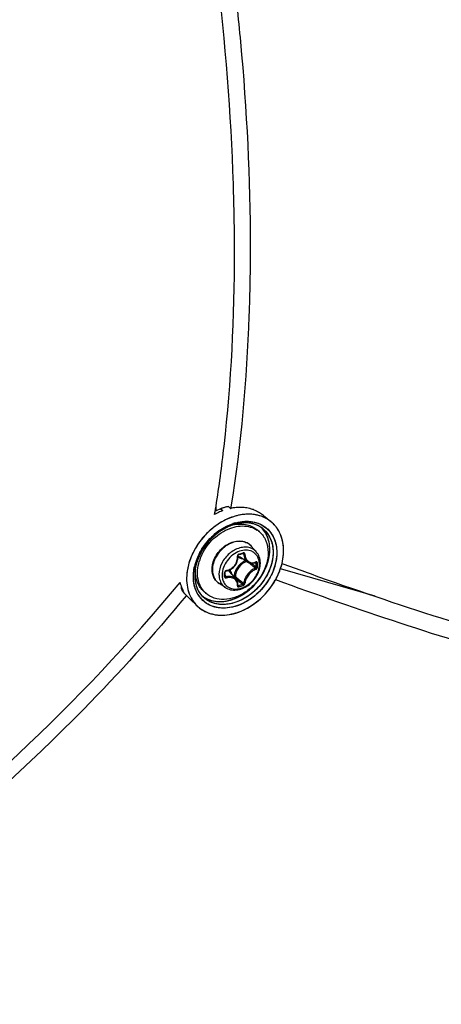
# Model space of a CAD drawing. Header units: millimetres. Extents: x 0 to 420, y 0 to 297.
# Tile 402 of 514: x 371.62 to 376.28, y 188.93 to 199.8. Entities that reach past the tile are written whole.
import ezdxf

# ---------------------------------------------------------------- set-up
doc = ezdxf.new("R2010")
doc.units = ezdxf.units.MM
doc.header["$LTSCALE"] = 23.1
doc.layers.get('0').update_dxf_attribs({"linetype": 'CONTINUOUS'})

msp = doc.modelspace()

# ---------------------------------------------------------------- linework, layer by layer
at = {"color": 7, "linetype": 'Continuous'}
for p, q in [((373.7903, 194.3782), (373.7903, 194.4289)), ((373.841, 194.4004), (373.7903, 194.3782)), ((373.841, 194.4004), (373.8655, 194.3802)), ((373.9276, 194.4254), (373.9521, 194.4052)), ((373.9541, 194.4209), (373.9514, 194.4053)), ((373.9544, 194.4204), (373.9519, 194.4048)), ((373.9521, 194.4052), (373.9531, 194.4054)), ((373.9531, 194.4054), (373.9521, 194.4052)), ((373.9531, 194.4054), (373.9521, 194.4052)), ((373.7754, 194.3388), (373.7814, 194.3742)), ((373.7759, 194.3381), (373.7817, 194.3737)), ((373.7903, 194.3782), (373.7814, 194.3742)), ((374.3131, 194.3253), (374.3954, 194.2596)), ((373.9846, 194.2244), (373.9853, 194.2246)), ((373.9846, 194.2243), (373.9853, 194.2245)), ((373.99, 194.2405), (373.9908, 194.2407)), ((373.9908, 194.2407), (373.9912, 194.2408)), ((373.9967, 194.2286), (373.9944, 194.2278)), ((373.9967, 194.2286), (373.9944, 194.2279)), ((373.7137, 194.1522), (373.7132, 194.1517)), ((373.8361, 194.1656), (373.8464, 194.1724)), ((374.2707, 194.145), (374.2457, 194.1667)), ((374.2356, 193.9251), (374.1802, 193.9876)), ((374.0405, 193.8938), (374.0554, 193.8979)), ((374.1417, 193.8113), (374.0488, 193.8689)), ((374.0522, 193.932), (374.0519, 193.9319)), ((374.0522, 193.932), (374.0519, 193.9319)), ((374.0847, 193.9065), (374.0959, 193.9005)), ((373.5556, 193.7713), (373.5558, 193.7723)), ((374.182, 193.7989), (374.1843, 193.7969)), ((374.2255, 193.8071), (374.2325, 193.8033)), ((374.2293, 193.8089), (374.2284, 193.8082)), ((374.2284, 193.8082), (374.2297, 193.8086)), ((374.2297, 193.8086), (374.2303, 193.8087)), ((374.5192, 193.7968), (374.5192, 193.7969)), ((373.5614, 193.7362), (373.561, 193.7332)), ((373.562, 193.7359), (373.562, 193.7362)), ((373.5623, 193.7359), (373.5623, 193.7363)), ((373.8923, 193.6842), (373.8922, 193.7029)), ((373.8922, 193.6556), (373.8923, 193.6791)), ((373.8923, 193.6791), (373.8923, 193.6842)), ((373.8923, 193.6625), (373.9016, 193.6501)), ((374.0138, 193.6225), (373.9438, 193.7058)), ((373.9908, 193.6552), (373.9872, 193.6542)), ((374.0005, 193.6384), (374.0161, 193.6251)), ((375.548, 193.4339), (374.5009, 193.7361)), ((373.4068, 193.5451), (373.405, 193.5191)), ((373.8942, 193.5308), (373.8244, 193.5767)), ((374.0161, 193.6251), (374.0339, 193.6101)), ((374.0317, 193.5543), (374.0326, 193.5534)), ((374.0324, 193.5613), (374.0384, 193.5531)), ((374.0324, 193.5613), (374.0351, 193.5576)), ((374.0326, 193.5534), (374.0335, 193.5529)), ((374.4523, 193.6145), (374.4472, 193.6163)), ((374.4524, 193.6143), (374.4473, 193.6162)), ((373.405, 193.5191), (373.4286, 193.497)), ((373.4213, 193.4921), (373.4208, 193.4928)), ((373.4214, 193.4921), (373.4209, 193.4929)), ((373.4282, 193.4978), (373.4286, 193.497)), ((373.4282, 193.4977), (373.4286, 193.497)), ((373.4483, 193.4566), (373.4719, 193.4345)), ((373.4628, 193.4421), (373.4601, 193.4389)), ((373.4629, 193.442), (373.4603, 193.4388)), ((373.497, 193.4083), (373.4719, 193.4345)), ((373.6815, 193.4647), (373.6565, 193.4863)), ((373.497, 193.4083), (373.586, 193.3249)), ((373.5896, 193.3216), (373.5903, 193.321)), ((373.5896, 193.3215), (373.5903, 193.3209))]:
    msp.add_line(p, q, dxfattribs=at)
for points in [[(373.903, 193.7143), (373.9127, 193.7162), (373.9253, 193.7197), (373.9377, 193.7243), (373.9497, 193.73), (373.9612, 193.7368), (373.9721, 193.7445), (373.9823, 193.7532), (373.9918, 193.7626), (374.0005, 193.7729), (374.0082, 193.7838), (374.015, 193.7952), (374.0207, 193.8072), (374.0254, 193.8195), (374.0289, 193.8321), (374.0313, 193.8449), (374.0325, 193.8578), (374.0326, 193.8707)], [(374.0326, 193.8707), (374.0317, 193.8812), (374.0318, 193.8826), (374.032, 193.8842), (374.0325, 193.8857), (374.0331, 193.8872), (374.034, 193.8887), (374.035, 193.89), (374.0361, 193.8912), (374.0373, 193.8922), (374.0386, 193.893), (374.04, 193.8936), (374.0405, 193.8938)], [(374.0554, 193.8979), (374.0642, 193.9004), (374.073, 193.903), (374.0879, 193.9074)], [(374.0879, 193.9074), (374.0885, 193.9076), (374.0895, 193.9077), (374.0904, 193.9076), (374.0912, 193.9074), (374.0915, 193.9073)], [(374.1416, 193.8114), (374.1453, 193.8092), (374.1537, 193.8051), (374.1626, 193.802), (374.1718, 193.8), (374.1813, 193.7989)], [(374.1813, 193.7989), (374.1911, 193.7989), (374.201, 193.8), (374.211, 193.8021), (374.221, 193.8052), (374.2284, 193.8082)], [(373.8922, 193.7029), (373.8922, 193.7037), (373.8925, 193.705), (373.893, 193.7064), (373.8937, 193.7078), (373.8946, 193.7091), (373.8957, 193.7104), (373.8969, 193.7115), (373.8983, 193.7124), (373.8997, 193.7132), (373.9011, 193.7138), (373.9026, 193.7142), (373.903, 193.7143)], [(373.8929, 193.6532), (373.8926, 193.6537), (373.8923, 193.6544), (373.8922, 193.6552), (373.8922, 193.6556)], [(374.0271, 193.6), (374.0233, 193.6084), (374.0186, 193.6162), (374.0139, 193.6224)], [(374.0317, 193.5551), (374.0325, 193.5623), (374.0327, 193.5722), (374.0318, 193.5818), (374.0299, 193.5911), (374.0271, 193.6)], [(374.0317, 193.5542), (374.0317, 193.5542), (374.0317, 193.5541), (374.0317, 193.5542), (374.0317, 193.5546), (374.0317, 193.5551)]]:
    msp.add_lwpolyline(points, dxfattribs=at)
for centre, radius, start, end in [((359.6362, 196.6581), 14.3288, 350.82654, 351.04884), ((374.0602, 193.8092), 0.6305, 108.95389, 110.34495), ((374.056, 193.8213), 0.6177, 107.54389, 108.95409), ((374.0521, 193.8338), 0.6045, 106.11321, 107.54385), ((374.0485, 193.8464), 0.5915, 104.66174, 106.1133), ((374.0452, 193.8588), 0.5786, 103.18877, 104.66168), ((374.0422, 193.8715), 0.5656, 101.69342, 103.18896), ((374.0632, 193.8692), 0.5474, 98.97338, 101.60248), ((374.0632, 193.8693), 0.5473, 98.97336, 101.60411), ((374.0604, 193.8869), 0.5295, 96.68885, 98.9718), ((374.0604, 193.8869), 0.5294, 96.68859, 98.97178), ((374.0582, 193.9065), 0.5098, 93.83181, 96.69279), ((374.0568, 193.9269), 0.4893, 91.47375, 93.8283), ((374.0568, 193.9269), 0.4893, 91.47363, 93.82851), ((374.0563, 193.946), 0.4702, 88.36668, 91.47661), ((374.0567, 193.9629), 0.4533, 85.9726, 88.36178), ((374.058, 193.9796), 0.4366, 82.54847, 85.97843), ((374.06, 193.9952), 0.4208, 80.19663, 82.54105), ((374.0623, 194.0088), 0.407, 76.21093, 80.20309), ((374.0651, 194.0203), 0.3952, 74.16715, 76.20089), ((374.0695, 194.0351), 0.3798, 67.92227, 74.19358), ((374.1141, 193.7211), 0.7045, 116.31565, 118.73655), ((374.1067, 193.7361), 0.6879, 114.68957, 116.31309), ((374.0946, 193.7629), 0.6585, 110.36009, 114.71119), ((373.9842, 193.8959), 0.5414, 59.30364, 65.09671), ((374.0028, 193.9281), 0.5043, 58.49164, 59.24537), ((374.0073, 193.9355), 0.4956, 57.72279, 58.49169), ((374.1669, 193.9669), 0.3717, 66.70874, 67.7143), ((374.137, 193.7354), 0.5128, 107.21224, 110.38524), ((374.1393, 193.7305), 0.5181, 109.0704, 110.43081), ((374.1346, 193.7428), 0.505, 106.88375, 109.0217), ((374.1341, 193.7455), 0.5023, 107.31696, 109.07263), ((374.1502, 193.7285), 0.5364, 107.2419, 108.75764), ((374.1295, 193.7602), 0.4869, 106.11325, 107.31421), ((374.1322, 193.7505), 0.4969, 106.09972, 107.20173), ((374.0655, 193.8246), 0.408, 100.97236, 101.34752), ((374.1315, 193.7528), 0.4945, 106.06173, 106.87921), ((374.0647, 193.8288), 0.4037, 99.98813, 100.97343), ((374.1448, 193.7462), 0.518, 106.11336, 107.38578), ((374.128, 193.7652), 0.4817, 105.9539, 106.11066), ((374.1297, 193.7591), 0.488, 105.11803, 106.06203), ((374.1273, 193.7677), 0.4791, 105.11313, 105.95451), ((374.1294, 193.7603), 0.4867, 104.83782, 105.82661), ((374.128, 193.7654), 0.4814, 104.29817, 105.11776), ((374.1265, 193.7706), 0.4761, 104.81712, 105.11256), ((374.1217, 193.7918), 0.4543, 97.79946, 104.90926), ((374.1245, 193.7786), 0.4678, 102.17354, 104.82413), ((374.1253, 193.7763), 0.4702, 102.20598, 104.30323), ((374.1195, 193.8043), 0.4416, 97.02561, 102.2393), ((374.1199, 193.8003), 0.4456, 97.72424, 102.18987), ((374.1158, 193.8313), 0.4143, 94.73186, 97.73086), ((374.1174, 193.8178), 0.4279, 96.96922, 97.69949), ((374.1152, 193.8372), 0.4084, 93.52504, 96.99907), ((374.1161, 193.8282), 0.4175, 94.7478, 96.97546), ((374.1138, 193.8573), 0.3883, 88.61528, 94.76342), ((374.1151, 193.8405), 0.4051, 93.53633, 94.74277), ((374.114, 193.8618), 0.3838, 88.61941, 93.56762), ((374.1138, 193.8629), 0.3827, 87.98349, 93.5437), ((374.1141, 193.8782), 0.3673, 87.95913, 88.58408), ((374.1143, 193.884), 0.3616, 84.94771, 88.58318), ((374.1145, 193.8872), 0.3584, 84.9412, 87.96883), ((374.1145, 193.8877), 0.3579, 84.14986, 87.9618), ((374.1153, 193.8964), 0.3491, 84.13136, 84.93123), ((374.1167, 193.9089), 0.3366, 78.44528, 84.97884), ((374.1169, 193.9106), 0.3348, 78.43091, 84.164), ((374.1171, 193.9116), 0.3339, 77.96562, 84.17412), ((374.1194, 193.9235), 0.3217, 77.91771, 78.39418), ((374.1211, 193.9317), 0.3134, 74.42201, 78.40695), ((374.121, 193.9308), 0.3143, 74.44279, 77.92903), ((374.1215, 193.9331), 0.3119, 73.90672, 77.93425), ((374.1229, 193.9379), 0.3069, 73.90758, 74.4307), ((374.125, 193.9454), 0.2991, 66.87109, 74.43713), ((374.1254, 193.9466), 0.2979, 66.58429, 73.91867), ((374.1257, 193.9471), 0.2972, 66.85955, 73.93455), ((374.1286, 193.9543), 0.2895, 66.54335, 66.82561), ((374.1295, 193.9564), 0.2872, 63.20249, 66.83908), ((374.1295, 193.9563), 0.2874, 63.86204, 66.55225), ((374.1299, 193.9573), 0.2863, 63.18545, 66.54887), ((374.131, 193.9594), 0.2839, 62.93266, 63.85828), ((374.1314, 193.9602), 0.283, 62.92109, 63.17919), ((374.1354, 193.9678), 0.2744, 51.44966, 62.96675), ((374.1356, 193.968), 0.2742, 51.45353, 62.98167), ((374.0926, 193.9901), 0.2837, 42.65384, 45.69266), ((374.093, 193.9905), 0.2832, 42.60211, 45.71581), ((374.0917, 193.9893), 0.2849, 42.00251, 42.65523), ((374.0921, 193.9897), 0.2844, 41.99977, 42.60766), ((374.0921, 193.9897), 0.2844, 41.99938, 42.60345), ((374.0892, 193.9872), 0.2882, 34.71844, 41.98672), ((374.1265, 193.9579), 0.2877, 34.74605, 51.27615), ((374.1783, 193.9879), 0.3478, 49.06362, 51.38133), ((374.1785, 193.988), 0.3475, 49.43387, 51.39061), ((374.1786, 193.9881), 0.3474, 49.4293, 51.38417), ((374.1788, 193.9883), 0.3471, 49.06201, 49.42875), ((374.179, 193.9886), 0.3468, 48.36292, 49.43332), ((374.178, 193.9875), 0.3483, 44.96524, 49.05918), ((374.1787, 193.9882), 0.3473, 48.3608, 49.06306), ((374.1769, 193.9864), 0.3498, 41.21829, 48.34923), ((374.1782, 193.9877), 0.348, 44.96154, 48.35842), ((374.1761, 193.9857), 0.3509, 41.90395, 44.96067), ((374.1763, 193.9858), 0.3507, 41.9065, 44.96465), ((374.1736, 193.9834), 0.3543, 37.77973, 41.90292), ((374.1748, 193.9844), 0.3527, 41.22612, 41.90576), ((374.1738, 193.9836), 0.354, 39.52411, 41.22544), ((374.1739, 193.9837), 0.3538, 39.52175, 41.22413), ((374.1704, 193.9809), 0.3583, 34.72676, 39.51368), ((374.1723, 193.9823), 0.356, 37.78559, 39.52394), ((374.1706, 193.9811), 0.3581, 35.68385, 37.78205), ((374.1702, 193.9808), 0.3586, 35.24001, 37.78436), ((374.169, 193.9799), 0.36, 35.23776, 35.68506), ((374.1681, 193.9793), 0.3612, 34.73195, 35.23773), ((374.1687, 193.9797), 0.3604, 34.72691, 35.24162), ((374.1618, 193.975), 0.3688, 29.51432, 34.7143), ((374.1672, 193.9786), 0.3623, 34.16445, 34.73339), ((374.1678, 193.979), 0.3616, 34.16025, 34.72678), ((374.1614, 193.9748), 0.3692, 29.51431, 34.14524), ((374.1664, 193.9781), 0.3632, 33.67121, 34.16448), ((374.2337, 193.5819), 0.7065, 132.39492, 148.85272), ((374.2343, 193.5815), 0.7072, 133.37193, 148.60655), ((374.2299, 193.5857), 0.7011, 132.45199, 133.35067), ((374.2144, 193.6036), 0.6774, 122.90423, 132.4274), ((374.2232, 193.5933), 0.6909, 130.90081, 132.28464), ((374.2137, 193.6046), 0.6763, 123.94122, 130.92047), ((374.1043, 193.9528), 0.2542, 49.1138, 56.51182), ((374.065, 193.8855), 0.1539, 50.53518, 52.38989), ((374.0652, 193.8857), 0.1537, 47.20358, 50.53486), ((374.0646, 193.8852), 0.1545, 41.53019, 47.1948), ((374.1918, 193.5915), 0.731, 158.19173, 158.5612), ((374.1963, 193.5897), 0.7359, 157.47069, 158.15358), ((374.1966, 193.5896), 0.7362, 157.55088, 158.15746), ((374.2117, 193.5832), 0.7526, 153.66759, 157.53994), ((374.1566, 193.6218), 0.6194, 158.58314, 159.04535), ((374.1724, 193.6154), 0.6365, 155.97088, 158.95168), ((374.1717, 193.616), 0.6356, 155.94053, 158.90188), ((374.1679, 193.6172), 0.6316, 156.17256, 158.57634), ((374.1574, 193.6285), 0.6065, 155.31245, 159.59727), ((374.1519, 193.6309), 0.6004, 155.32834, 159.63108), ((374.1566, 193.629), 0.6055, 155.35519, 159.55834), ((374.1881, 193.6083), 0.6537, 153.26295, 156.17075), ((374.1851, 193.6098), 0.6504, 155.05771, 155.97877), ((374.1803, 193.6122), 0.645, 154.6479, 155.94544), ((374.1892, 193.6079), 0.6549, 154.55997, 155.05823), ((374.1834, 193.6108), 0.6484, 153.67747, 154.64832), ((374.194, 193.6056), 0.6602, 153.25461, 154.55894), ((374.1866, 193.6092), 0.652, 153.18809, 153.67746), ((374.2015, 193.6018), 0.6686, 151.21134, 153.25338), ((374.1971, 193.6038), 0.6637, 151.20791, 153.18386), ((374.0951, 193.6727), 0.5108, 159.68136, 163.43785), ((374.1682, 193.6238), 0.6182, 153.67667, 155.36641), ((374.1721, 193.6217), 0.6227, 153.68606, 155.34026), ((374.1754, 193.6204), 0.6262, 153.70832, 155.32848), ((374.1852, 193.6153), 0.6372, 151.52143, 153.68459), ((374.184, 193.6161), 0.6358, 151.56353, 153.7075), ((374.1786, 193.6186), 0.6299, 151.50629, 153.67176), ((374.2132, 193.5949), 0.6822, 148.64734, 151.20639), ((374.2086, 193.5979), 0.6767, 148.91513, 151.21155), ((374.0961, 193.9452), 0.0898, 224.14979, 225.13489), ((374.0963, 193.9455), 0.0901, 225.16768, 238.19258), ((373.5105, 195.8333), 2.0045, 285.39308, 286.80749), ((374.1313, 193.702), 0.2433, 109.03843, 109.22932), ((374.0938, 193.6399), 0.5541, 166.34963, 168.42906), ((374.125, 193.6321), 0.5862, 161.83572, 166.32891), ((374.1203, 193.6337), 0.5813, 161.7466, 166.30499), ((374.1345, 193.6297), 0.596, 158.99976, 166.16237), ((374.1475, 193.625), 0.6098, 160.89228, 161.8603), ((374.15, 193.624), 0.6125, 158.95151, 161.75789), ((374.1578, 193.6214), 0.6207, 158.90447, 160.88953), ((374.1417, 193.6347), 0.5895, 159.57126, 160.51161), ((374.211, 193.6256), 0.2113, 135.09832, 148.10442), ((374.1973, 193.6435), 0.202, 114.0645, 126.40526), ((366.0447, 184.2372), 12.5417, 49.56104, 49.72441), ((366.7798, 185.0986), 11.4092, 49.26308, 49.56466), ((366.2012, 184.3006), 12.4061, 49.65654, 49.94798), ((374.1869, 193.9116), 0.1071, 290.31697, 292.26307), ((374.1857, 193.9146), 0.1103, 292.2624, 294.07545), ((372.7673, 193.7796), 1.4654, 0.00233, 0.92882), ((372.8159, 193.7796), 1.4168, 359.05537, 0.00295), ((372.769, 193.7787), 1.4783, 0.0024, 0.92888), ((372.8181, 193.7787), 1.4292, 359.05547, 0.00301), ((374.0425, 193.6596), 0.4871, 171.3041, 173.56741), ((374.0332, 193.6605), 0.4778, 172.64471, 173.57162), ((374.0409, 193.6596), 0.4855, 172.51311, 173.56995), ((374.044, 193.6591), 0.4886, 170.97368, 172.64114), ((374.0509, 193.6583), 0.4956, 170.96244, 172.51148), ((373.959, 193.7139), 0.3976, 177.20485, 179.98879), ((373.9695, 193.7135), 0.4081, 176.86051, 177.21548), ((371.745, 193.6743), 2.1407, 0.00233, 0.64253), ((371.825, 193.6743), 2.0607, 359.34524, 0.00194), ((373.8895, 193.6556), 0.00271, 351.60329, 359.32144), ((373.9084, 193.6985), 0.0216, 99.06376, 106.76369), ((373.8748, 193.6479), 0.0902, 40.02572, 53.88647), ((373.8596, 193.6475), 0.1114, 16.50857, 23.3442), ((381.6567, 202.7394), 11.8794, 229.89404, 230.16205), ((373.7673, 193.9947), 0.7785, 330.51232, 333.67169), ((373.7666, 193.9951), 0.7793, 330.51223, 333.32698), ((373.776, 193.9903), 0.7688, 333.03735, 333.33657), ((373.7776, 193.9895), 0.767, 333.33655, 333.68263), ((373.779, 193.9888), 0.7653, 333.33401, 333.67764), ((373.7812, 193.9877), 0.7629, 333.67772, 333.98992), ((373.787, 193.9849), 0.7565, 333.67652, 336.5845), ((373.7798, 193.9884), 0.7645, 333.67993, 333.98757), ((373.7885, 193.9842), 0.7548, 333.98554, 336.58777), ((373.7821, 193.9873), 0.762, 333.98758, 334.25893), ((373.8054, 193.6964), 0.4268, 194.79108, 196.49377), ((373.7958, 193.6935), 0.4168, 196.49137, 199.11174), ((373.7958, 193.6935), 0.4167, 196.49124, 199.11198), ((373.7871, 193.6905), 0.4075, 199.1151, 200.94263), ((373.7806, 193.688), 0.4006, 200.93755, 202.45476), ((373.7725, 193.6847), 0.3918, 202.45022, 205.24081), ((381.1468, 202.0317), 11.0235, 229.81565, 230.16603), ((373.6636, 194.9402), 1.4368, 285.12112, 287.07727), ((373.6642, 194.9383), 1.4495, 285.13021, 287.08635), ((380.7083, 201.6022), 10.3986, 230.16047, 230.51372), ((373.7304, 193.6974), 0.371, 208.72649, 210.70742), ((373.7259, 193.6947), 0.3658, 210.70754, 212.70711), ((373.7251, 193.6942), 0.3648, 210.70555, 213.50232), ((373.7615, 193.6794), 0.3796, 205.23839, 208.59709), ((373.7614, 193.6794), 0.3795, 205.23836, 208.59632), ((373.7229, 193.6929), 0.3623, 212.70922, 213.50669), ((373.721, 193.6916), 0.36, 213.64571, 214.72641), ((373.7168, 193.6887), 0.3549, 213.62951, 220.83979), ((373.7185, 193.6898), 0.3569, 214.72521, 216.75798), ((373.7157, 193.6877), 0.3535, 216.75852, 218.80436), ((373.7134, 193.6859), 0.3505, 218.80456, 220.86217), ((373.8498, 193.5967), 0.3795, 208.25195, 208.50269), ((373.8494, 193.5966), 0.3791, 208.28896, 208.50807), ((373.8415, 193.5921), 0.3701, 208.47923, 214.6989), ((373.8594, 193.6158), 0.3128, 210.79009, 214.71405), ((373.8573, 193.6147), 0.3104, 211.08808, 222.74439), ((373.8531, 193.6116), 0.3052, 214.72363, 222.49614), ((373.847, 193.6307), 0.286, 212.43965, 214.72904), ((373.8424, 193.6275), 0.2804, 212.39315, 214.45567), ((373.8462, 193.6301), 0.285, 214.19294, 214.45497), ((373.8395, 193.6255), 0.2769, 214.45948, 214.72693), ((373.8458, 193.6298), 0.2845, 214.45497, 214.71783), ((373.8431, 193.628), 0.2813, 214.72695, 215.01924), ((373.845, 193.6293), 0.2836, 214.73191, 215.05701), ((373.8377, 193.6241), 0.2746, 214.9928, 226.78066), ((373.8377, 193.6239), 0.2745, 215.00809, 226.75845), ((373.8079, 193.6611), 0.2812, 231.40531, 232.60241), ((373.8077, 193.6609), 0.2809, 231.40635, 232.59351), ((373.809, 193.6626), 0.283, 232.5931, 236.28966), ((373.8088, 193.6623), 0.2827, 232.59693, 236.2885), ((373.8105, 193.6648), 0.2857, 236.28886, 238.55735), ((373.8104, 193.6648), 0.2856, 236.28857, 238.56261), ((373.8103, 193.6645), 0.2854, 236.28744, 238.55443), ((373.848, 193.6569), 0.2543, 221.70798, 229.09647), ((373.8289, 193.5834), 0.3548, 214.70639, 226.77538), ((373.8237, 193.5784), 0.3475, 226.82444, 227.64699), ((373.8241, 193.5787), 0.348, 226.8293, 227.79329), ((373.8236, 193.5782), 0.3473, 226.82953, 227.64514), ((373.8381, 193.8116), 0.5872, 282.31726, 286.1187), ((373.8386, 193.8096), 0.5851, 282.31161, 285.71908), ((373.8354, 193.8213), 0.5972, 285.35535, 285.70945), ((373.8344, 193.8249), 0.601, 285.70949, 286.104), ((373.8348, 193.8237), 0.5997, 285.7065, 286.11081), ((373.8291, 193.8428), 0.6196, 286.11887, 289.45337), ((373.8335, 193.8282), 0.6044, 286.1021, 286.47325), ((373.8338, 193.8271), 0.6032, 286.11084, 286.476), ((373.8287, 193.844), 0.6209, 286.48834, 289.45258), ((373.8327, 193.8309), 0.6072, 286.47321, 286.78892)]:
    msp.add_arc(centre, radius, start, end, dxfattribs=at)
for points, knots in [([(373.9946, 197.2389), (373.9946, 197.4879), (373.9772, 198.5203), (373.8938, 199.5512), (373.7995, 200.3289)], [0, 0, 0, 0, 0.2412021, 1, 1, 1, 1]), ([(373.9773, 200.3413), (374.0086, 200.0798), (374.1162, 199.0657), (374.1678, 198.0453), (374.1678, 197.2889)], [0, 0, 0, 0, 0.2582416, 1, 1, 1, 1]), ([(373.7905, 194.4286), (373.8251, 194.6481), (373.9498, 195.5798), (373.9946, 196.5213), (373.9946, 197.2389)], [0, 0, 0, 0, 0.2364049, 1, 1, 1, 1]), ([(374.1678, 197.2889), (374.1678, 197.0359), (374.1513, 196.0768), (374.0672, 195.1178), (373.9544, 194.4204)], [0, 0, 0, 0, 0.263653, 1, 1, 1, 1]), ([(374.308, 194.3108), (374.2637, 194.329), (374.1631, 194.3488), (374.0061, 194.3279), (373.8503, 194.2616), (373.7565, 194.1919), (373.713, 194.1516)], [0, 0, 0, 0, 0.2223419, 0.4636599, 0.724676, 1, 1, 1, 1]), ([(374.001, 194.3188), (373.9753, 194.3114), (373.8705, 194.2734), (373.7757, 194.2096), (373.7137, 194.1522)], [0, 0, 0, 0, 0.2405481, 1, 1, 1, 1]), ([(374.3068, 194.3113), (374.261, 194.3299), (374.1568, 194.3495), (374.0528, 194.3338), (374.001, 194.3188)], [0, 0, 0, 0, 0.4786856, 1, 1, 1, 1]), ([(373.6161, 193.8501), (373.6408, 193.9168), (373.7173, 194.0409), (373.8586, 194.1521), (373.986, 194.2011), (374.0799, 194.2144), (374.1686, 194.2038), (374.2215, 194.1801), (374.2446, 194.1649)], [0, 0, 0, 0, 0.2700118, 0.5388887, 0.665622, 0.7842973, 0.895035, 1, 1, 1, 1]), ([(373.97, 194.2202), (373.9516, 194.2139), (373.8767, 194.1832), (373.8088, 194.1365), (373.7634, 194.0952)], [0, 0, 0, 0, 0.2411134, 1, 1, 1, 1]), ([(373.9584, 194.2161), (373.9411, 194.2096), (373.8711, 194.1793), (373.8073, 194.135), (373.7645, 194.0962)], [0, 0, 0, 0, 0.2418201, 1, 1, 1, 1]), ([(373.9584, 194.216), (373.9411, 194.2096), (373.8711, 194.1793), (373.8074, 194.135), (373.7645, 194.0963)], [0, 0, 0, 0, 0.2418118, 1, 1, 1, 1]), ([(373.8464, 194.1724), (373.8578, 194.1798), (373.9033, 194.2071), (373.9524, 194.2287), (373.99, 194.2405)], [0, 0, 0, 0, 0.2566249, 1, 1, 1, 1]), ([(374.3065, 194.1824), (374.3349, 194.1597), (374.3843, 194.1009), (374.4221, 193.9887), (374.4231, 193.8623), (374.3762, 193.6854), (374.2406, 193.4886), (374.0748, 193.3867), (373.9866, 193.3613)], [0, 0, 0, 0, 0.1045242, 0.214592, 0.3339673, 0.4629487, 0.735941, 1, 1, 1, 1]), ([(373.9912, 194.2408), (374.0487, 194.2587), (374.1656, 194.2747), (374.2793, 194.2359), (374.3238, 194.205)], [0, 0, 0, 0, 0.5261893, 1, 1, 1, 1]), ([(373.9947, 194.2264), (374.04, 194.2343), (374.1101, 194.2344), (374.194, 194.2043), (374.2298, 194.1804), (374.2457, 194.1667)], [0, 0, 0, 0, 0.5195825, 0.7628384, 1, 1, 1, 1]), ([(374.001, 194.2438), (374.0577, 194.2601), (374.1728, 194.2735), (374.3343, 194.2158), (374.4414, 194.0838), (374.4735, 193.9091), (374.4344, 193.7213), (374.3034, 193.4897), (374.1287, 193.3595), (374.0012, 193.3226)], [0, 0, 0, 0, 0.1216208, 0.2314408, 0.3390356, 0.4557153, 0.5860396, 0.7264412, 1, 1, 1, 1]), ([(374.3729, 193.8505), (374.3859, 193.9101), (374.3915, 194.0292), (374.3398, 194.1395), (374.3034, 194.18)], [0, 0, 0, 0, 0.5285705, 1, 1, 1, 1]), ([(374.3729, 193.8505), (374.3859, 193.9101), (374.3915, 194.0292), (374.3398, 194.1395), (374.3034, 194.18)], [0, 0, 0, 0, 0.5285627, 1, 1, 1, 1]), ([(374.3065, 194.1824), (374.3376, 194.1575), (374.391, 194.0914), (374.4264, 193.9649), (374.4178, 193.8243), (374.3852, 193.7322), (374.3629, 193.6873)], [0, 0, 0, 0, 0.2229712, 0.4599817, 0.7193774, 1, 1, 1, 1]), ([(374.3222, 194.2061), (374.3585, 194.1813), (374.4221, 194.1125), (374.4667, 193.9747), (374.4601, 193.8196), (374.4246, 193.7178), (374.4, 193.6681)], [0, 0, 0, 0, 0.2232137, 0.4592672, 0.7183964, 1, 1, 1, 1]), ([(374.5192, 193.7967), (374.5356, 193.864), (374.5474, 193.9982), (374.5032, 194.1277), (374.4687, 194.1795)], [0, 0, 0, 0, 0.5268744, 1, 1, 1, 1]), ([(373.7132, 194.1517), (373.6913, 194.1315), (373.6095, 194.047), (373.5457, 193.9447), (373.5131, 193.8631)], [0, 0, 0, 0, 0.2530769, 1, 1, 1, 1]), ([(373.713, 194.1516), (373.6949, 194.1348), (373.6261, 194.065), (373.5697, 193.9828), (373.5372, 193.917)], [0, 0, 0, 0, 0.2515713, 1, 1, 1, 1]), ([(373.6043, 193.9024), (373.6137, 193.9212), (373.6555, 193.9953), (373.711, 194.0615), (373.7583, 194.1045)], [0, 0, 0, 0, 0.2480999, 1, 1, 1, 1]), ([(374.4, 194.1287), (374.4301, 194.0853), (374.4697, 193.9761), (374.4575, 193.7969), (374.3839, 193.6187), (374.2593, 193.4634), (374.0996, 193.3506), (373.9245, 193.2957), (373.7548, 193.3089), (373.6622, 193.3682), (373.6281, 193.4054)], [0, 0, 0, 0, 0.1116013, 0.235694, 0.3716114, 0.5129608, 0.6511402, 0.7788171, 0.8934309, 1, 1, 1, 1]), ([(374.3629, 194.1219), (374.3907, 194.0817), (374.4278, 193.9811), (374.4184, 193.8156), (374.3528, 193.65), (374.2401, 193.5041), (374.0943, 193.3958), (373.9327, 193.339), (373.7741, 193.3431), (373.6839, 193.3919), (373.6497, 193.424)], [0, 0, 0, 0, 0.1111879, 0.2345353, 0.3696079, 0.5104388, 0.6488016, 0.7774132, 0.8931819, 1, 1, 1, 1]), ([(374.2707, 194.145), (374.2859, 194.1319), (374.3136, 194.1014), (374.3546, 194.0269), (374.3658, 193.9612), (374.3658, 193.9174)], [0, 0, 0, 0, 0.2380206, 0.4816823, 1, 1, 1, 1]), ([(374.3729, 193.8505), (374.3845, 193.9038), (374.3912, 194.0097), (374.3541, 194.111), (374.3261, 194.1513)], [0, 0, 0, 0, 0.5262111, 1, 1, 1, 1]), ([(374.5192, 193.7969), (374.5345, 193.8595), (374.5466, 193.9841), (374.5114, 194.106), (374.4827, 194.1567)], [0, 0, 0, 0, 0.5252552, 1, 1, 1, 1]), ([(374.5192, 193.7968), (374.5345, 193.8594), (374.5466, 193.9841), (374.5114, 194.106), (374.4827, 194.1567)], [0, 0, 0, 0, 0.5251787, 1, 1, 1, 1]), ([(374.1589, 194.0075), (374.1427, 194.02), (374.1033, 194.0391), (374.0358, 194.0445), (373.9651, 194.0281), (373.897, 193.9919), (373.8366, 193.939), (373.775, 193.8549), (373.7505, 193.7773), (373.7505, 193.7272)], [0, 0, 0, 0, 0.1048967, 0.2168992, 0.3389042, 0.4701201, 0.6070029, 0.7445487, 1, 1, 1, 1]), ([(373.7552, 193.7977), (373.7678, 193.8474), (373.8189, 193.941), (373.9042, 194.005), (373.9516, 194.0245)], [0, 0, 0, 0, 0.4999949, 1, 1, 1, 1]), ([(374.1661, 193.9693), (374.1485, 193.9747), (374.1098, 193.9797), (374.0502, 193.9703), (373.9911, 193.9454), (373.9176, 193.8939), (373.8476, 193.8054), (373.8232, 193.7175), (373.8232, 193.6752)], [0, 0, 0, 0, 0.1086407, 0.2257623, 0.3513902, 0.4834417, 0.7511469, 1, 1, 1, 1]), ([(373.9516, 194.0245), (373.9722, 194.033), (374.0141, 194.045), (374.0779, 194.0454), (374.136, 194.0268), (374.1675, 194.002), (374.1802, 193.9876)], [0, 0, 0, 0, 0.2705736, 0.5245053, 0.7651553, 1, 1, 1, 1]), ([(374.2356, 193.9251), (374.2265, 193.9353), (374.2051, 193.9536), (374.1795, 193.9652), (374.1661, 193.9693)], [0, 0, 0, 0, 0.4956196, 1, 1, 1, 1]), ([(373.5133, 193.8635), (373.5071, 193.8482), (373.4854, 193.7882), (373.4719, 193.725), (373.4677, 193.6778)], [0, 0, 0, 0, 0.2575879, 1, 1, 1, 1]), ([(373.5114, 193.8587), (373.5055, 193.8439), (373.4847, 193.7853), (373.4718, 193.7239), (373.4677, 193.678)], [0, 0, 0, 0, 0.2573765, 1, 1, 1, 1]), ([(373.6614, 193.4211), (373.6897, 193.4038), (373.7547, 193.3783), (373.9028, 193.3698), (374.0968, 193.441), (374.2802, 193.6125), (374.3553, 193.7693), (374.3729, 193.8505)], [0, 0, 0, 0, 0.1053139, 0.217372, 0.4653954, 0.7359814, 1, 1, 1, 1]), ([(374.3658, 193.9174), (374.3658, 193.8333), (374.324, 193.7029), (374.2191, 193.563), (374.1168, 193.4757), (374.0018, 193.4175), (373.8833, 193.3934), (373.7713, 193.4068), (373.7075, 193.4422), (373.6815, 193.4647)], [0, 0, 0, 0, 0.2564729, 0.3945431, 0.5316439, 0.6626324, 0.7840112, 0.8953104, 1, 1, 1, 1]), ([(374.0512, 193.9317), (374.0242, 193.9223), (373.9723, 193.8932), (373.8917, 193.8118), (373.8571, 193.7254), (373.8571, 193.6695)], [0, 0, 0, 0, 0.2497724, 0.5108703, 1, 1, 1, 1]), ([(373.905, 193.7198), (373.9227, 193.7227), (373.9578, 193.7358), (373.9994, 193.7729), (374.025, 193.8222), (374.0285, 193.859), (374.0264, 193.8764)], [0, 0, 0, 0, 0.2484899, 0.5040312, 0.7572025, 1, 1, 1, 1]), ([(373.9512, 193.3935), (374.0535, 193.4231), (374.2411, 193.5484), (374.3501, 193.7452), (374.3729, 193.8505)], [0, 0, 0, 0, 0.4969935, 1, 1, 1, 1]), ([(374.0426, 193.9007), (374.0376, 193.8993), (374.0288, 193.8924), (374.0258, 193.8815), (374.0264, 193.8764)], [0, 0, 0, 0, 0.497141, 1, 1, 1, 1]), ([(374.0264, 193.8763), (374.0278, 193.8768), (374.03, 193.8775), (374.0319, 193.8796), (374.0318, 193.8805)], [0, 0, 0, 0, 0.63264, 1, 1, 1, 1]), ([(374.0325, 193.8688), (374.0358, 193.8664), (374.0498, 193.8574), (374.066, 193.8522), (374.0784, 193.8504)], [0, 0, 0, 0, 0.2452834, 1, 1, 1, 1]), ([(374.0426, 193.9007), (374.0426, 193.8998), (374.0427, 193.8975), (374.0421, 193.8942), (374.0405, 193.8938)], [0, 0, 0, 0, 0.3479999, 1, 1, 1, 1]), ([(374.185, 193.9312), (374.1654, 193.9398), (374.1196, 193.9484), (374.0745, 193.9397), (374.0522, 193.932)], [0, 0, 0, 0, 0.4759686, 1, 1, 1, 1]), ([(374.0901, 193.9144), (374.0902, 193.9135), (374.0903, 193.9112), (374.0895, 193.9079), (374.0879, 193.9074)], [0, 0, 0, 0, 0.3397672, 1, 1, 1, 1]), ([(374.1092, 193.9003), (374.109, 193.9048), (374.1057, 193.912), (374.097, 193.9155), (374.0923, 193.9151), (374.0901, 193.9144)], [0, 0, 0, 0, 0.502703, 0.7449897, 1, 1, 1, 1]), ([(374.0959, 193.9005), (374.0958, 193.9012), (374.0952, 193.9039), (374.0933, 193.9063), (374.0915, 193.9073)], [0, 0, 0, 0, 0.2645763, 1, 1, 1, 1]), ([(374.0959, 193.9005), (374.0968, 193.8822), (374.1044, 193.8476), (374.1279, 193.8199), (374.1416, 193.8114)], [0, 0, 0, 0, 0.5312285, 1, 1, 1, 1]), ([(374.1092, 193.9002), (374.1069, 193.8996), (374.1024, 193.8992), (374.0978, 193.8996), (374.0959, 193.9005)], [0, 0, 0, 0, 0.5363997, 1, 1, 1, 1]), ([(374.1092, 193.9003), (374.11, 193.8879), (374.1143, 193.8641), (374.1306, 193.8332), (374.1558, 193.8118), (374.1765, 193.8061), (374.1868, 193.8054)], [0, 0, 0, 0, 0.2791044, 0.5338538, 0.7692548, 1, 1, 1, 1]), ([(374.27, 193.7887), (374.27, 193.8044), (374.2666, 193.8348), (374.2497, 193.8765), (374.2222, 193.9102), (374.1979, 193.9255), (374.185, 193.9312)], [0, 0, 0, 0, 0.2672634, 0.518158, 0.7592288, 1, 1, 1, 1]), ([(374.2799, 193.7999), (374.2799, 193.823), (374.2732, 193.8684), (374.2502, 193.9086), (374.2356, 193.9251)], [0, 0, 0, 0, 0.5124293, 1, 1, 1, 1]), ([(374.3262, 193.7183), (374.3315, 193.729), (374.351, 193.7716), (374.3655, 193.8164), (374.3729, 193.8505)], [0, 0, 0, 0, 0.2552539, 1, 1, 1, 1]), ([(373.5923, 193.4531), (373.5654, 193.4972), (373.5318, 193.6049), (373.542, 193.7157), (373.5556, 193.7713)], [0, 0, 0, 0, 0.4740353, 1, 1, 1, 1]), ([(373.5915, 193.4544), (373.5665, 193.4958), (373.5342, 193.5955), (373.5404, 193.6989), (373.551, 193.751)], [0, 0, 0, 0, 0.475713, 1, 1, 1, 1]), ([(373.589, 193.8399), (373.5858, 193.8313), (373.5741, 193.7973), (373.5656, 193.7622), (373.5614, 193.7358)], [0, 0, 0, 0, 0.2555679, 1, 1, 1, 1]), ([(373.589, 193.8399), (373.5858, 193.8313), (373.5741, 193.7975), (373.5656, 193.7625), (373.5615, 193.7362)], [0, 0, 0, 0, 0.2555523, 1, 1, 1, 1]), ([(373.5864, 193.6924), (373.5864, 193.7027), (373.5881, 193.7452), (373.5963, 193.7874), (373.6055, 193.8183)], [0, 0, 0, 0, 0.2424073, 1, 1, 1, 1]), ([(373.7469, 193.7329), (373.7469, 193.7382), (373.7476, 193.76), (373.7511, 193.7817), (373.7552, 193.7977)], [0, 0, 0, 0, 0.2444382, 1, 1, 1, 1]), ([(373.881, 193.5799), (373.8915, 193.5632), (373.9204, 193.5334), (373.9805, 193.5119), (374.0482, 193.515), (374.1163, 193.5409), (374.1785, 193.5864), (374.2434, 193.6641), (374.27, 193.7399), (374.27, 193.7887)], [0, 0, 0, 0, 0.1054881, 0.2137141, 0.3314756, 0.4606216, 0.5982861, 0.7387156, 1, 1, 1, 1]), ([(373.8942, 193.5308), (373.9113, 193.5196), (373.9511, 193.5033), (374.0167, 193.5006), (374.0835, 193.5179), (374.1466, 193.5528), (374.2017, 193.6025), (374.258, 193.681), (374.2799, 193.7532), (374.2799, 193.7999)], [0, 0, 0, 0, 0.1107595, 0.2265841, 0.3495359, 0.4792789, 0.6132266, 0.7474709, 1, 1, 1, 1]), ([(374.0773, 193.8061), (374.0694, 193.8003), (374.0395, 193.7749), (374.0162, 193.7415), (374.0049, 193.7145)], [0, 0, 0, 0, 0.2511189, 1, 1, 1, 1]), ([(374.1289, 193.8193), (374.1227, 193.817), (374.098, 193.8058), (374.0758, 193.7892), (374.0614, 193.7747)], [0, 0, 0, 0, 0.2424155, 1, 1, 1, 1]), ([(374.2253, 193.7435), (374.2086, 193.7374), (374.1759, 193.7181), (374.1358, 193.6775), (374.1068, 193.6294), (374.0969, 193.5937), (374.0959, 193.5768)], [0, 0, 0, 0, 0.2417402, 0.5075678, 0.7691952, 1, 1, 1, 1]), ([(374.1868, 193.8054), (374.1898, 193.8052), (374.2025, 193.8051), (374.2151, 193.8078), (374.2241, 193.8112)], [0, 0, 0, 0, 0.2424988, 1, 1, 1, 1]), ([(374.2253, 193.7435), (374.2263, 193.744), (374.2304, 193.747), (374.2327, 193.7524), (374.2325, 193.7562)], [0, 0, 0, 0, 0.2336287, 1, 1, 1, 1]), ([(374.2307, 193.731), (374.2309, 193.7346), (374.2293, 193.7394), (374.2261, 193.7429), (374.2253, 193.7435)], [0, 0, 0, 0, 0.7664588, 1, 1, 1, 1]), ([(374.2307, 193.8139), (374.2307, 193.8133), (374.2307, 193.8116), (374.2302, 193.8097), (374.2293, 193.8089)], [0, 0, 0, 0, 0.2968379, 1, 1, 1, 1]), ([(374.2325, 193.8033), (374.2326, 193.8039), (374.2325, 193.8059), (374.2314, 193.808), (374.2302, 193.8087)], [0, 0, 0, 0, 0.2954266, 1, 1, 1, 1]), ([(374.2306, 193.731), (374.2329, 193.7319), (374.2415, 193.7373), (374.247, 193.7475), (374.2471, 193.7552)], [0, 0, 0, 0, 0.2401002, 1, 1, 1, 1]), ([(374.2471, 193.8027), (374.2471, 193.8067), (374.2447, 193.8134), (374.2366, 193.8158), (374.2326, 193.8147), (374.2307, 193.8139)], [0, 0, 0, 0, 0.5003916, 0.7344564, 1, 1, 1, 1]), ([(374.2471, 193.8027), (374.2447, 193.8017), (374.2397, 193.8011), (374.2345, 193.802), (374.2325, 193.8033)], [0, 0, 0, 0, 0.5201631, 1, 1, 1, 1]), ([(374.2471, 193.7552), (374.2447, 193.7541), (374.2396, 193.7536), (374.2345, 193.7548), (374.2325, 193.7562)], [0, 0, 0, 0, 0.5166823, 1, 1, 1, 1]), ([(374.4684, 193.6564), (374.474, 193.6678), (374.4945, 193.7132), (374.5104, 193.7607), (374.5192, 193.7968)], [0, 0, 0, 0, 0.2546712, 1, 1, 1, 1]), ([(374.4812, 193.6843), (374.4852, 193.6935), (374.5002, 193.7301), (374.5122, 193.768), (374.5192, 193.7967)], [0, 0, 0, 0, 0.2538974, 1, 1, 1, 1]), ([(374.519, 193.7966), (374.6846, 193.7361), (375.3263, 193.5053), (375.9731, 193.2886), (376.4558, 193.1376)], [0, 0, 0, 0, 0.258467, 1, 1, 1, 1]), ([(373.4677, 193.6784), (373.4656, 193.6548), (373.463, 193.5656), (373.4845, 193.4746), (373.5156, 193.4169)], [0, 0, 0, 0, 0.2656513, 1, 1, 1, 1]), ([(373.4677, 193.678), (373.4656, 193.6544), (373.463, 193.5654), (373.4845, 193.4747), (373.5155, 193.4171)], [0, 0, 0, 0, 0.2655448, 1, 1, 1, 1]), ([(373.4677, 193.6778), (373.4656, 193.6544), (373.463, 193.566), (373.4842, 193.476), (373.5147, 193.4186)], [0, 0, 0, 0, 0.2654329, 1, 1, 1, 1]), ([(373.5585, 193.714), (373.5535, 193.6699), (373.5555, 193.5838), (373.588, 193.5031), (373.6105, 193.47)], [0, 0, 0, 0, 0.5255265, 1, 1, 1, 1]), ([(373.5584, 193.714), (373.5536, 193.6714), (373.5552, 193.5884), (373.5849, 193.51), (373.6056, 193.4773)], [0, 0, 0, 0, 0.52504, 1, 1, 1, 1]), ([(373.5584, 193.7141), (373.5537, 193.6715), (373.5552, 193.5885), (373.5848, 193.5101), (373.6056, 193.4773)], [0, 0, 0, 0, 0.5248131, 1, 1, 1, 1]), ([(373.6565, 193.4863), (373.6413, 193.4995), (373.6137, 193.53), (373.5726, 193.6045), (373.5614, 193.6702), (373.5614, 193.714)], [0, 0, 0, 0, 0.2380206, 0.4816823, 1, 1, 1, 1]), ([(373.6582, 193.4877), (373.6347, 193.5141), (373.5972, 193.5799), (373.5864, 193.6542), (373.5864, 193.6924)], [0, 0, 0, 0, 0.4811075, 1, 1, 1, 1]), ([(374.4, 193.6681), (374.3615, 193.5901), (374.2547, 193.4506), (374.0422, 193.3174), (373.8418, 193.292), (373.7059, 193.3381), (373.6517, 193.3799), (373.6293, 193.404)], [0, 0, 0, 0, 0.2785815, 0.5476473, 0.7857369, 0.8944848, 1, 1, 1, 1]), ([(374.3629, 193.6873), (374.3275, 193.6156), (374.2299, 193.4869), (374.0358, 193.3614), (373.8521, 193.3323), (373.7243, 193.3681), (373.6718, 193.4032), (373.6497, 193.424)], [0, 0, 0, 0, 0.2773442, 0.5461462, 0.7854903, 0.8947114, 1, 1, 1, 1]), ([(373.6614, 193.4211), (373.7106, 193.391), (373.8369, 193.3603), (374.0306, 193.4099), (374.2059, 193.5329), (374.2936, 193.6526), (374.3262, 193.7183)], [0, 0, 0, 0, 0.214983, 0.458112, 0.7261614, 1, 1, 1, 1]), ([(373.8244, 193.5767), (373.8123, 193.5847), (373.7898, 193.6043), (373.7562, 193.655), (373.7469, 193.702), (373.7469, 193.7329)], [0, 0, 0, 0, 0.2419835, 0.4867676, 1, 1, 1, 1]), ([(373.7505, 193.7272), (373.7505, 193.6972), (373.7593, 193.6518), (373.7915, 193.603), (373.8129, 193.5843), (373.8244, 193.5767)], [0, 0, 0, 0, 0.5179821, 0.7609119, 1, 1, 1, 1]), ([(373.8232, 193.6752), (373.8232, 193.6679), (373.8246, 193.6401), (373.8316, 193.6123), (373.8404, 193.5936)], [0, 0, 0, 0, 0.2611995, 1, 1, 1, 1]), ([(373.8571, 193.6695), (373.8571, 193.6534), (373.8607, 193.622), (373.873, 193.5928), (373.881, 193.5799)], [0, 0, 0, 0, 0.5161847, 1, 1, 1, 1]), ([(373.9021, 193.7192), (373.8975, 193.7178), (373.8893, 193.7122), (373.8855, 193.7028), (373.8855, 193.6983)], [0, 0, 0, 0, 0.5156763, 1, 1, 1, 1]), ([(373.8855, 193.6983), (373.8865, 193.6985), (373.889, 193.6991), (373.8922, 193.7011), (373.8922, 193.7029)], [0, 0, 0, 0, 0.335626, 1, 1, 1, 1]), ([(373.8855, 193.6508), (373.8864, 193.6509), (373.889, 193.6515), (373.8919, 193.6534), (373.8922, 193.6552)], [0, 0, 0, 0, 0.3213233, 1, 1, 1, 1]), ([(373.8855, 193.6508), (373.8855, 193.6486), (373.8864, 193.6441), (373.8926, 193.6369), (373.9004, 193.636), (373.905, 193.637)], [0, 0, 0, 0, 0.2451514, 0.4837975, 1, 1, 1, 1]), ([(373.8929, 193.6532), (373.8938, 193.652), (373.8966, 193.65), (373.8999, 193.6498), (373.9016, 193.6501)], [0, 0, 0, 0, 0.4817975, 1, 1, 1, 1]), ([(374.0138, 193.6225), (374.0081, 193.6293), (373.9934, 193.6415), (373.9658, 193.6521), (373.9343, 193.6553), (373.9126, 193.6525), (373.9016, 193.6501)], [0, 0, 0, 0, 0.2228824, 0.4615584, 0.7209435, 1, 1, 1, 1]), ([(373.905, 193.637), (373.9049, 193.6394), (373.9042, 193.6439), (373.9027, 193.6483), (373.9016, 193.6501)], [0, 0, 0, 0, 0.5266706, 1, 1, 1, 1]), ([(373.905, 193.7198), (373.905, 193.7185), (373.9049, 193.7166), (373.9037, 193.7144), (373.903, 193.7143)], [0, 0, 0, 0, 0.6503056, 1, 1, 1, 1]), ([(374.0172, 193.6015), (374.0125, 193.6094), (373.9992, 193.624), (373.9718, 193.6373), (373.9392, 193.642), (373.9165, 193.6395), (373.905, 193.637)], [0, 0, 0, 0, 0.2213815, 0.457911, 0.7176489, 1, 1, 1, 1]), ([(373.9618, 193.6916), (373.9605, 193.6948), (373.9545, 193.707), (373.9461, 193.7179), (373.9387, 193.7248)], [0, 0, 0, 0, 0.2552468, 1, 1, 1, 1]), ([(374.0049, 193.7145), (374.0028, 193.7096), (373.9957, 193.6905), (373.9916, 193.6703), (373.9908, 193.6552)], [0, 0, 0, 0, 0.2588965, 1, 1, 1, 1]), ([(373.9908, 193.6553), (373.9931, 193.6558), (373.9977, 193.6559), (374.0022, 193.6546), (374.0039, 193.6534)], [0, 0, 0, 0, 0.5264192, 1, 1, 1, 1]), ([(373.9908, 193.6553), (373.9908, 193.6547), (373.991, 193.6523), (373.9915, 193.65), (373.9921, 193.6483)], [0, 0, 0, 0, 0.2342771, 1, 1, 1, 1]), ([(373.9964, 193.6432), (373.9993, 193.6447), (374.0025, 193.6482), (374.0038, 193.6524), (374.0039, 193.6534)], [0, 0, 0, 0, 0.762591, 1, 1, 1, 1]), ([(374.0316, 193.7372), (374.0276, 193.7306), (374.0134, 193.7047), (374.0051, 193.6752), (374.0039, 193.6534)], [0, 0, 0, 0, 0.2615924, 1, 1, 1, 1]), ([(374.0354, 193.2586), (374.1255, 193.2904), (374.295, 193.3961), (374.4164, 193.5537), (374.4612, 193.6417)], [0, 0, 0, 0, 0.4914284, 1, 1, 1, 1]), ([(374.2306, 193.731), (374.2151, 193.7251), (374.1846, 193.7068), (374.1471, 193.6687), (374.1198, 193.6236), (374.1104, 193.5903), (374.1092, 193.5745)], [0, 0, 0, 0, 0.2414613, 0.5077277, 0.7697022, 1, 1, 1, 1]), ([(368.1396, 189.0297), (368.6395, 189.342), (370.5613, 190.6493), (372.2859, 192.2528), (373.3934, 193.5875)], [0, 0, 0, 0, 0.2536739, 1, 1, 1, 1]), ([(373.8404, 193.5936), (373.8463, 193.5809), (373.8615, 193.5571), (373.8827, 193.5384), (373.8942, 193.5308)], [0, 0, 0, 0, 0.5043912, 1, 1, 1, 1]), ([(374.0081, 193.2496), (374.0981, 193.2768), (374.2704, 193.3748), (374.3966, 193.5259), (374.445, 193.6115)], [0, 0, 0, 0, 0.4887751, 1, 1, 1, 1]), ([(374.0264, 193.5506), (374.0276, 193.5595), (374.0276, 193.5773), (374.0215, 193.5942), (374.0172, 193.6015)], [0, 0, 0, 0, 0.513521, 1, 1, 1, 1]), ([(374.0264, 193.5506), (374.0261, 193.5487), (374.0263, 193.5447), (374.0315, 193.538), (374.0386, 193.538), (374.0426, 193.5391)], [0, 0, 0, 0, 0.2501984, 0.4777758, 1, 1, 1, 1]), ([(374.0264, 193.5506), (374.0271, 193.5508), (374.0294, 193.5515), (374.0315, 193.5534), (374.0317, 193.5551)], [0, 0, 0, 0, 0.3039163, 1, 1, 1, 1]), ([(374.0335, 193.5529), (374.0338, 193.5528), (374.0354, 193.5524), (374.0372, 193.5527), (374.0384, 193.5531)], [0, 0, 0, 0, 0.2207875, 1, 1, 1, 1]), ([(374.0354, 193.2586), (374.0771, 193.2733), (374.2425, 193.3516), (374.377, 193.4912), (374.445, 193.6115)], [0, 0, 0, 0, 0.2422194, 1, 1, 1, 1]), ([(374.0426, 193.5391), (374.0429, 193.5416), (374.042, 193.5466), (374.04, 193.5513), (374.0384, 193.5531)], [0, 0, 0, 0, 0.5105676, 1, 1, 1, 1]), ([(374.0855, 193.5667), (374.0868, 193.567), (374.0913, 193.5689), (374.0954, 193.5732), (374.0959, 193.5768)], [0, 0, 0, 0, 0.265099, 1, 1, 1, 1]), ([(374.0901, 193.5528), (374.0904, 193.5553), (374.0895, 193.5604), (374.0872, 193.565), (374.0855, 193.5667)], [0, 0, 0, 0, 0.5076598, 1, 1, 1, 1]), ([(374.0901, 193.5528), (374.0925, 193.5535), (374.1014, 193.5579), (374.1087, 193.5672), (374.1092, 193.5745)], [0, 0, 0, 0, 0.2572992, 1, 1, 1, 1]), ([(374.1092, 193.5745), (374.1059, 193.5734), (374.1007, 193.5736), (374.0967, 193.5761), (374.0959, 193.5768)], [0, 0, 0, 0, 0.7681894, 1, 1, 1, 1]), ([(379.5697, 192.1557), (378.7757, 192.2937), (377.0485, 192.7208), (375.363, 193.2818), (374.4524, 193.6143)], [0, 0, 0, 0, 0.4539603, 1, 1, 1, 1]), ([(373.4603, 193.4388), (373.0998, 193.0057), (371.5543, 191.3025), (369.7347, 189.8512), (368.265, 188.929)], [0, 0, 0, 0, 0.2451379, 1, 1, 1, 1]), ([(374.0012, 193.3226), (373.9246, 193.3005), (373.799, 193.2943), (373.6607, 193.3659), (373.6112, 193.4221), (373.5923, 193.4531)], [0, 0, 0, 0, 0.5222773, 0.7620562, 1, 1, 1, 1]), ([(373.9866, 193.3613), (373.9267, 193.344), (373.8042, 193.3317), (373.6905, 193.3857), (373.6497, 193.424)], [0, 0, 0, 0, 0.5268149, 1, 1, 1, 1]), ([(373.6615, 193.421), (373.7017, 193.3964), (373.8003, 193.3662), (373.9012, 193.3791), (373.9512, 193.3935)], [0, 0, 0, 0, 0.475533, 1, 1, 1, 1]), ([(373.5896, 193.3215), (373.6359, 193.2793), (373.7601, 193.2179), (373.8962, 193.2234), (373.9634, 193.238)], [0, 0, 0, 0, 0.476596, 1, 1, 1, 1]), ([(373.5903, 193.3209), (373.6366, 193.2789), (373.7605, 193.2179), (373.8963, 193.2234), (373.9634, 193.238)], [0, 0, 0, 0, 0.4765609, 1, 1, 1, 1]), ([(373.5903, 193.3209), (373.6399, 193.276), (373.7757, 193.2126), (373.9219, 193.2258), (373.9936, 193.2455)], [0, 0, 0, 0, 0.4739766, 1, 1, 1, 1])]:
    msp.add_open_spline(points, degree=3, knots=knots, dxfattribs=at)
for points in [[(373.9276, 194.4254), (373.8982, 194.4193), (373.8692, 194.4108), (373.841, 194.4004)], [(374.3131, 194.3253), (374.3, 194.3358), (374.2862, 194.3456), (374.272, 194.3546)], [(374.3954, 194.2596), (374.3687, 194.2809), (374.3385, 194.2984), (374.3068, 194.3113)], [(374.3954, 194.2596), (374.369, 194.2807), (374.3392, 194.298), (374.308, 194.3108)], [(373.7567, 194.103), (373.7866, 194.1304), (373.8189, 194.1552), (373.8532, 194.1767)], [(374.3065, 194.1824), (374.2918, 194.1941), (374.2758, 194.2043), (374.259, 194.2128)], [(374.3238, 194.205), (374.3533, 194.1845), (374.3795, 194.1582), (374.4, 194.1287)], [(373.7645, 194.0963), (373.7088, 194.0458), (373.6607, 193.985), (373.6249, 193.9189)], [(373.7634, 194.0952), (373.7082, 194.045), (373.6607, 193.9847), (373.625, 193.9191)], [(373.7645, 194.0962), (373.7088, 194.0458), (373.6609, 193.9851), (373.6251, 193.9191)], [(373.5133, 193.8635), (373.5133, 193.8635), (373.5133, 193.8635), (373.5133, 193.8635)], [(373.5147, 193.4186), (373.5331, 193.3839), (373.5573, 193.3518), (373.5859, 193.3249)], [(373.612, 193.4678), (373.6229, 193.452), (373.6356, 193.4372), (373.6497, 193.424)]]:
    msp.add_open_spline(points, degree=3, dxfattribs=at)

doc.saveas('drawing.dxf')
